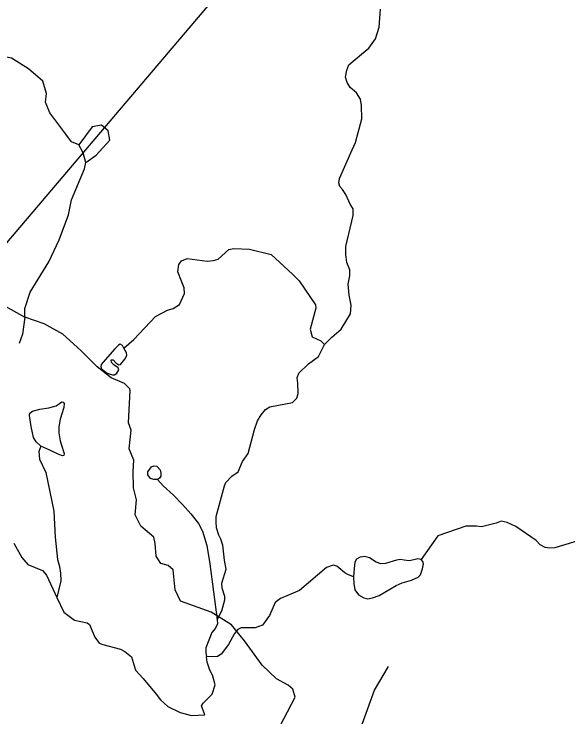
# Model space of a CAD drawing. Extents: x 2056842 to 2160602, y 826753 to 1016856.
# Drawn here: x 2114038 to 2118107, y 900351 to 905515 of the extents above; entities that cross this region are included whole.
import ezdxf

# ---------------------------------------------------------------- set-up
doc = ezdxf.new("R2010")
doc.units = 0
for name, color, linetype in [('Exist Hydrographic Creek Single Shore', 7, 'Continuous'), ('Exist Hydrographic Misc Water Feature', 7, 'Continuous'), ('Exist Road Non-System Type 51', 7, 'Continuous'), ('Exist Utilities Telephone Line', 7, 'Continuous')]:
    doc.layers.add(name, color=color, linetype=linetype)

msp = doc.modelspace()

# ---------------------------------------------------------------- linework, layer by layer
at = {"layer": 'Exist Hydrographic Creek Single Shore'}
for points in [[(2116318.5, 903086.6), (2116372.1, 903141), (2116440.6, 903200.9), (2116509.1, 903313.1), (2116515.3, 903376.5), (2116498.7, 903450.3), (2116492.5, 903531.4), (2116505, 903592.7), (2116505, 903636.3), (2116483.1, 903690.4), (2116475.6, 903747.5), (2116475.2, 903807.2), (2116529.9, 904035.9), (2116527.9, 904083.7), (2116507.9, 904119.5), (2116475.9, 904190.1), (2116451.4, 904227), (2116431.2, 904249.3), (2116423.2, 904275.2), (2116429.1, 904307.2), (2116520.5, 904517.3), (2116546.5, 904572.4), (2116592.2, 904745.9), (2116591.2, 904842.2), (2116582.9, 904888.9), (2116552.7, 904936.7), (2116508, 904975.2), (2116486.1, 905011.1), (2116473.8, 905051.1), (2116481.4, 905103.1), (2116497.3, 905143.1), (2116591.2, 905221.6), (2116644.1, 905265.4), (2116693, 905334), (2116720.2, 905418), (2116730.4, 905550.1)], [(2115529.1, 901063.5), (2115565, 901129.7), (2115586.7, 901211.9), (2115586.5, 901235.9), (2115566.2, 901297.6), (2115564.3, 901333.8), (2115595.6, 901435.8), (2115583.5, 901501.7), (2115572.2, 901612.4), (2115557.6, 901657.1), (2115543.1, 901687.2), (2115524.4, 901740.2), (2115522.1, 901783.5), (2115521.9, 901823.5), (2115583.1, 902049.6), (2115592.7, 902073.7), (2115636.7, 902119.7), (2115684.6, 902152.2), (2115716, 902228.3), (2115757.9, 902286.5), (2115805.2, 902462.7), (2115826.9, 902526.6), (2115852.7, 902570.7), (2115884.4, 902609), (2115916.3, 902629.1), (2116084.3, 902661.7), (2116116.1, 902693.8), (2116126, 902728.1), (2116123.7, 902803.9), (2116117.6, 902841.8), (2116129.4, 902876), (2116201.1, 902944.4), (2116274.7, 902998.6), (2116318.5, 903086.6)], [(2118340.2, 901693.9), (2118010.9, 901594.5), (2117974.8, 901590.3), (2117938.7, 901596.2), (2117902.8, 901616), (2117872.4, 901647.8), (2117724.2, 901749.2), (2117660, 901779), (2117615.9, 901788.7), (2117580, 901774.6), (2117472.2, 901748.1), (2117436.3, 901751.9), (2117356.3, 901751.6), (2117150, 901682.2), (2117027.4, 901506.6)], [(2114035.3, 901627), (2114095.8, 901521.4), (2114139.9, 901471.6), (2114246.1, 901428), (2114276.2, 901392.2), (2114352.9, 901228.5)], [(2117027.4, 901506.6), (2117004.6, 901511.8), (2116974.5, 901505.5), (2116941.2, 901498.3), (2116903.8, 901502.4), (2116875.8, 901507.6), (2116846.7, 901502.4), (2116765.7, 901479.6), (2116732.4, 901475.4), (2116698.2, 901488.9), (2116648.3, 901521.1), (2116615.1, 901529.4), (2116579.7, 901524.2), (2116553.8, 901509.7), (2116540.3, 901487.9), (2116536.1, 901442.1), (2116532, 901380.8)], [(2116532, 901380.8), (2116535.1, 901330.9), (2116541.3, 901284.2), (2116567.3, 901248.8), (2116607.8, 901226), (2116635.8, 901219.7), (2116672.2, 901226), (2116720, 901243.6), (2116845.7, 901317.4), (2116889.3, 901336.1), (2116957.8, 901355.9), (2117007.7, 901378.7), (2117023.3, 901394.3), (2117037.8, 901438), (2117046.1, 901475.4), (2117042, 901494.1), (2117027.4, 901506.6)], [(2116532, 901380.8), (2116489.4, 901396.4), (2116467.6, 901411), (2116409.6, 901459.5), (2116381.5, 901465.3), (2116333.7, 901449.1), (2116134.4, 901280.4), (2115994.8, 901221.7), (2115956.8, 901191.5), (2115915.2, 901097.4), (2115863.6, 901025.2), (2115809.8, 901005), (2115705.9, 901006.4), (2115681.9, 900992.4), (2115657.7, 900964.3), (2115612.4, 900884.1), (2115558.4, 900811.9), (2115532.6, 900795.8), (2115451.7, 900791.5)], [(2114352.9, 901228.5), (2114403.4, 901120.8), (2114481.5, 901063.1), (2114575.8, 901041.5), (2114591.8, 901029.6), (2114632, 900937.9), (2114664.2, 900894), (2114690.2, 900884), (2114818.6, 900848.7), (2114850.6, 900830.7), (2114901.2, 900792.8), (2114929.2, 900695.1), (2114987.4, 900632.3), (2115080.9, 900519), (2115113.1, 900477.5), (2115167.1, 900428.6), (2115258.5, 900382.9), (2115341.6, 900361), (2115439.2, 900366.2)], [(2115529.1, 901063.5), (2115531.5, 901035.5), (2115517.4, 901003.3), (2115489.8, 900971.4), (2115446.2, 900859.1), (2115446.5, 900824.8), (2115451.7, 900791.5)], [(2115439.2, 900366.2), (2115416, 900433.2), (2115425.9, 900453), (2115493.6, 900519.6), (2115515.3, 900587.7), (2115498.9, 900651.3), (2115473.5, 900702.2), (2115456.9, 900753.1), (2115451.7, 900791.5)]]:
    msp.add_lwpolyline(points, dxfattribs=at)
at = {"layer": 'Exist Hydrographic Misc Water Feature'}
for points in [[(2114845.1, 903060.8), (2114916.6, 903124.8), (2115077.8, 903293.4), (2115165.6, 903339.8), (2115205.5, 903352), (2115253.5, 903380.1), (2115289, 903462.3), (2115287.6, 903503.7), (2115268.9, 903551.5), (2115240.2, 903620.1), (2115248, 903676.1), (2115268.1, 903702.3), (2115310.1, 903718.5), (2115456.1, 903699.1), (2115504.1, 903703.3), (2115536.1, 903713.3), (2115615.4, 903785.7), (2115651.5, 903791.9), (2115767.5, 903788.1), (2115927.4, 903747.6), (2116083.2, 903603.3), (2116132.1, 903554.5), (2116252.5, 903378.8), (2116255.7, 903353.9), (2116214, 903200.4), (2116228.3, 903144.5), (2116292.5, 903114.8), (2116318.6, 903086.9)], [(2114845.1, 903060.8), (2114833.7, 903079.5), (2114818.1, 903088.8), (2114804.6, 903083.6), (2114777.6, 903056.6), (2114706.9, 902974.5), (2114677.9, 902940.2), (2114674.7, 902923.6), (2114679.9, 902909), (2114722.5, 902876.8), (2114759.9, 902864.3), (2114775.5, 902864.3), (2114792.1, 902875.8), (2114806.7, 902901.8), (2114803.5, 902916.3), (2114771.3, 902937.1), (2114753.7, 902955.8), (2114751.6, 902975.6), (2114766.1, 902974.5), (2114784.8, 902951.6), (2114807.7, 902938.1), (2114820.2, 902941.3), (2114852.4, 902979.7), (2114865.9, 903006.7), (2114864.8, 903025.4), (2114845.1, 903060.8)], [(2114234.3, 902341.2), (2114199, 902372.3), (2114181.4, 902404.6), (2114162.7, 902485.6), (2114150.2, 902566.7), (2114154.4, 902582.3), (2114173, 902596.8), (2114228.1, 902611.4), (2114292.5, 902621.8), (2114347.6, 902636.3), (2114389.1, 902666.5), (2114397.4, 902663.3), (2114404.7, 902654), (2114403.6, 902624.9), (2114376.6, 902537.6), (2114366.2, 902482.5), (2114366.2, 902437.8), (2114376.6, 902379.6), (2114398.4, 902308.9), (2114404.7, 902286.1), (2114403.6, 902272.6), (2114393.3, 902269.4), (2114367.3, 902278.8), (2114300.8, 902311), (2114234.3, 902341.2)], [(2114234.3, 902341.2), (2114220.3, 902301.9), (2114224.6, 902243.8), (2114271.1, 902146.1), (2114330.4, 901862.3), (2114339, 901672.5), (2114355.8, 901508.5), (2114372, 901456.5), (2114380, 901406.6), (2114380.2, 901350.6), (2114352.9, 901228.5)], [(2115092.3, 902096.3), (2115064.3, 902095.3), (2115040.4, 902103.6), (2115021.7, 902129.5), (2115021.7, 902151.4), (2115046.6, 902187.7), (2115065.3, 902196.1), (2115087.1, 902194), (2115111, 902165.9), (2115117.2, 902143.1), (2115115.1, 902120.2), (2115105.8, 902104.6), (2115092.3, 902096.3)], [(2115092.3, 902096.3), (2115132.8, 902048.5), (2115209.7, 901979.9), (2115276.2, 901911.3), (2115336.4, 901842.7), (2115392.5, 901773.1), (2115421.6, 901716.7), (2115454.8, 901611.8), (2115476.6, 901476.7), (2115529.1, 901063.5)]]:
    msp.add_lwpolyline(points, dxfattribs=at)
at = {"layer": 'Exist Road Non-System Type 51'}
for points in [[(2114512.4, 904554.7), (2114458.8, 904575.6), (2114402.2, 904653.1), (2114300.9, 904790.2), (2114268.1, 904867.7), (2114277.1, 904930.3), (2114250.3, 905022.7), (2114144.5, 905113.7), (2114019.4, 905191.2), (2113891.3, 905215), (2113781.1, 905215), (2113691.7, 905140.5), (2113614.2, 905125.6), (2113462.3, 905167.3), (2113244.8, 905173.3), (2113156.9, 905246.3), (2113085.4, 905323.8), (2113025.8, 905341.7), (2112650.5, 905437.1), (2112362.2, 905549.6)], [(2114566.1, 904423.5), (2114640.5, 904477.2), (2114741.8, 904587.5), (2114729.9, 904656.1), (2114679.3, 904697.8), (2114610.7, 904685.9), (2114512.4, 904554.7)], [(2114566.1, 904423.5), (2114545.2, 904495.1), (2114512.4, 904554.7)], [(2114117.7, 903289.2), (2114117.7, 903351.8), (2114156.4, 903471), (2114293.5, 903694.6), (2114367.9, 903855.6), (2114436.5, 904040.4), (2114460.3, 904150.7), (2114554.1, 904378.8), (2114566.1, 904423.5)], [(2111817.3, 903753), (2111938.5, 903743.8), (2112048.7, 903752.8), (2112239.3, 903812.4), (2112433, 903919.7), (2112570, 903934.6), (2112853, 903895.9), (2113061.6, 903842.2), (2113329.7, 903720), (2113673.8, 903536.6), (2114117.7, 903289.2)], [(2114117.7, 903289.2), (2114099.8, 903164), (2114076, 903095.4)], [(2115910.4, 900126.9), (2116104, 900496.6), (2116084.7, 900554.7), (2116051.9, 900584.5), (2115965.5, 900632.2), (2115861.2, 900730.6), (2115730.2, 900909.5), (2115634.8, 901028.7), (2115485.9, 901121.1), (2115259.5, 901201.6), (2115220.7, 901285.1), (2115205.8, 901431.2), (2115170.1, 901464), (2115116.5, 901478.9), (2115080.7, 901532.5), (2115073.3, 901626.5), (2115064.3, 901671.2), (2114969, 901751.7), (2114927.3, 901835.1), (2114936.2, 901945.4), (2114915.4, 902034.9), (2114912.4, 902154.1), (2114918.3, 902237.6), (2114882.6, 902321.1), (2114897.5, 902458.2), (2114879.6, 902511.9), (2114891.5, 902750.3), (2114888.5, 902762.3), (2114849.8, 902801), (2114751.5, 902842.8), (2114649.5, 902924), (2114527.3, 903043.2), (2114396.2, 903162.5), (2114259.2, 903240), (2114117.7, 903289.2)], [(2116594.1, 900298.3), (2116686.5, 900548.8), (2116787.8, 900721.7)]]:
    msp.add_lwpolyline(points, dxfattribs=at)
at = {"layer": 'Exist Utilities Telephone Line'}
msp.add_lwpolyline([(2119367.3, 909724.7), (2117537, 907542.9), (2116675.4, 907007.3), (2113468.4, 903231.7), (2113146.2, 902410.5), (2110707.5, 898076.3)], dxfattribs=at)

doc.saveas('drawing.dxf')
